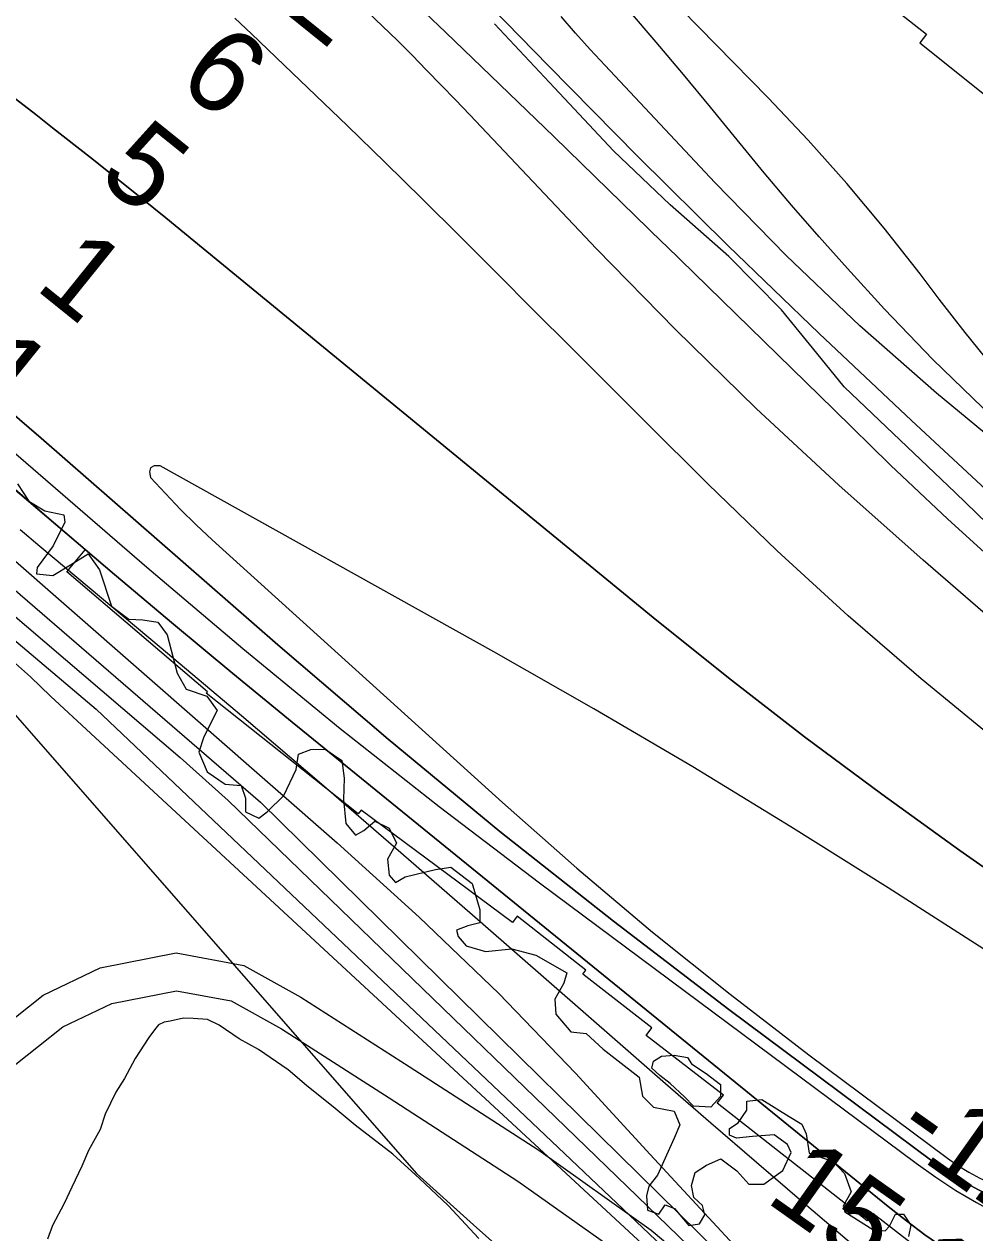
# Model space of a CAD drawing. Extents: x 3180038 to 3217926, y 922069 to 947485.
# Drawn here: x 3205543 to 3206310, y 929045 to 930020 of the extents above; entities that cross this region are included whole.
import ezdxf

# ---------------------------------------------------------------- set-up
doc = ezdxf.new("R2010")
doc.units = 0
for name, color, linetype in [('V-RIVR-EDGE', 7, 'Continuous'), ('V-RIVR-RANG', 7, 'Continuous'), ('V-ROAD-CNTR', 7, 'Continuous'), ('V-RRAP-RVMT', 7, 'Continuous'), ('V-SITE-VEGE', 7, 'Continuous'), ('V-TOPO-DPTH', 7, 'Continuous'), ('V-TOPO-MAJR', 7, 'Continuous'), ('V-TOPO-MINR', 7, 'Continuous'), ('V-TOPO-WATR', 7, 'Continuous')]:
    doc.layers.add(name, color=color, linetype=linetype)

msp = doc.modelspace()

# ---------------------------------------------------------------- linework, layer by layer
at = {"layer": 'V-RIVR-EDGE'}
for points in [[(3207049.33, 929034.22), (3206949.82, 929080.35), (3206885.03, 929118.52), (3206789.83, 929185.28), (3206734.23, 929230.31), (3206667.18, 929282.26), (3206613.21, 929324.01), (3206565.8, 929368.7), (3206507.28, 929423.9), (3206454.65, 929476.13), (3206391.24, 929544.45), (3206345.48, 929592.41), (3206293.83, 929642.35), (3206227.13, 929705.76), (3206204.25, 929727.77), (3206182.36, 929754.7), (3206153.61, 929789.84), (3206111.11, 929832.87), (3206064.02, 929874.61), (3206018.25, 929917.98), (3205970.53, 929968.89), (3205922.16, 930020.46)], [(3205537.17, 929649.37), (3205546.37, 929635.49), (3205559.29, 929627.61), (3205574.52, 929624.34), (3205575.43, 929618.33), (3205566.14, 929599.42), (3205553.17, 929581.9), (3205552.69, 929576.82), (3205565.62, 929575.4), (3205579.96, 929584.14), (3205594.3, 929592.88), (3205603.51, 929579.93), (3205613.14, 929550.81), (3205626.97, 929540.15), (3205638.51, 929539.66), (3205650.51, 929537.78), (3205657.88, 929527.6), (3205666.12, 929496.64), (3205673.47, 929483.69), (3205690.09, 929478.1), (3205698.37, 929466.53), (3205687.7, 929445.32), (3205683.51, 929432.85), (3205690.4, 929417.13), (3205704.69, 929406.94), (3205717.62, 929405.98), (3205721.29, 929395.81), (3205721.27, 929384.73), (3205731.88, 929379.62), (3205738.82, 929384.68), (3205752.24, 929398.04), (3205761.99, 929418.8), (3205763.87, 929431.27), (3205774.04, 929434.94), (3205785.59, 929435.37), (3205798.96, 929426.1), (3205800.77, 929411.78), (3205800.27, 929394.69), (3205802.07, 929375.29), (3205809.9, 929366.03), (3205816.84, 929369.71), (3205825.63, 929377.08), (3205837.16, 929371.51), (3205843.14, 929359.48), (3205835.72, 929346.57)], [(3205835.72, 929346.57), (3205837.07, 929333.63), (3205842.13, 929327.62), (3205850, 929332.22), (3205874.49, 929338.16), (3205886.97, 929339.98), (3205904.02, 929327), (3205910.44, 929305.74), (3205910.41, 929295.12), (3205900.71, 929292.83), (3205891.46, 929289.16), (3205892.83, 929284.08), (3205899.28, 929276.67), (3205914.97, 929272.01), (3205936.23, 929274.27), (3205955.61, 929269.14), (3205980.52, 929254.76), (3205978.19, 929246.45), (3205970.77, 929233.54), (3205971.66, 929221.53), (3205983.63, 929207.18), (3205996.1, 929205.76), (3206009.92, 929193.26), (3206038.97, 929170.56), (3206041.7, 929155.31), (3206050.45, 929146.51), (3206067.07, 929143.24), (3206071.66, 929132.14), (3206067.02, 929121.53), (3206053.55, 929091.54), (3206046.6, 929082.78), (3206044.73, 929074.93), (3206045.63, 929063.38), (3206054.86, 929060.13), (3206059.96, 929067.51), (3206067.34, 929064.72), (3206078.85, 929050.83), (3206087.63, 929052.2), (3206091.81, 929059.57), (3206089.98, 929066.97), (3206083.07, 929073.45), (3206081.24, 929083.16), (3206084.04, 929093.77), (3206093.29, 929099.75), (3206104.85, 929104.81), (3206117.76, 929095.07), (3206127.43, 929084.43), (3206139.44, 929084.4), (3206154.71, 929095.45), (3206161.67, 929109.75), (3206158.46, 929116.22), (3206147.85, 929124.1), (3206130.3, 929122.76), (3206117.36, 929121.4), (3206111.83, 929123.73), (3206111.84, 929129.27), (3206118.78, 929133.87), (3206125.73, 929144.01), (3206125.75, 929151.4), (3206137.76, 929152.76), (3206159.9, 929138.85), (3206170.05, 929132.82), (3206173.72, 929124.96), (3206175.99, 929109.25), (3206195.37, 929102.73), (3206204.59, 929093.01), (3206210.09, 929078.22), (3206203.6, 929066.69), (3206204.97, 929062.07), (3206227.57, 929047.69)], [(3206057.02, 929187.6), (3206067.19, 929188.5), (3206077.8, 929186.62), (3206081.02, 929181.54), (3206093.01, 929173.65), (3206104.54, 929164.85), (3206104.51, 929155.15), (3206096.64, 929146.4), (3206082.79, 929147.35), (3206075.42, 929154.76), (3206063.9, 929165.41), (3206055.6, 929171.9), (3206049.15, 929177.92), (3206050.55, 929183.46)], [(3206050.55, 929183.46), (3206057.02, 929187.6)], [(3206227.57, 929047.69), (3206237.27, 929046.74), (3206240.97, 929050.43), (3206245.61, 929060.12), (3206252.08, 929060.1), (3206258.06, 929051.31), (3206256.19, 929042.08)]]:
    msp.add_lwpolyline(points, dxfattribs=at)
at = {"layer": 'V-ROAD-CNTR'}
for points in [[(3205511.68, 929200.2), (3205557.95, 929236.79), (3205603.9, 929258.82), (3205665.31, 929270.91), (3205719.88, 929260.82), (3205765.77, 929235.29), (3205853.27, 929179.19), (3205957.84, 929111.65), (3206048.58, 929047.16), (3206104.83, 929000.04)], [(3205534.52, 929180.01), (3205573.94, 929211.18), (3205613.43, 929230.12), (3205665.48, 929240.37), (3205709.59, 929232.21), (3205750.37, 929209.53), (3205837.04, 929153.96), (3205941, 929086.81), (3206030.23, 929023.4), (3206085.57, 928977.04)]]:
    msp.add_lwpolyline(points, dxfattribs=at)
at = {"layer": 'V-RRAP-RVMT'}
for points in [[(3206152.42, 930105.29), (3206270.8, 930012.15), (3206265.48, 930005.32), (3206383.43, 929910.71), (3206378.77, 929904.88), (3206490.38, 929815.4), (3206493.29, 929818.78), (3206579.28, 929748.91), (3206700.1, 929679.3), (3206694.14, 929668.41), (3206796.06, 929616.48), (3206801.26, 929626.97), (3206922.68, 929567.01), (3206926.35, 929575.38), (3207069.71, 929513.43)], [(3205995.79, 929256.93), (3205940.48, 929300.54), (3205936.59, 929295.32), (3205814.49, 929385.96), (3205812.24, 929383.24), (3205689.46, 929480.4), (3205690.44, 929481.6), (3205577.03, 929578.45), (3205591.77, 929596.07), (3205477.04, 929693.71), (3205478.03, 929694.86), (3205373.16, 929776.08), (3205362.53, 929762.16), (3205243.34, 929852.16), (3205232.23, 929838.25), (3205113.05, 929929.8), (3205110.1, 929926.27), (3204986.72, 930022.26), (3205007.26, 930048.94)], [(3206284.69, 929016.24), (3206227.56, 929060.68), (3206222.75, 929054.67), (3206101.88, 929149.55), (3206106.89, 929156.23), (3206044.5, 929204.25), (3206049.12, 929210.47), (3205993.31, 929253.75), (3205995.79, 929256.93)]]:
    msp.add_lwpolyline(points, dxfattribs=at)
at = {"layer": 'V-SITE-VEGE'}
for p, q in [((3205651, 929212.82), (3205647.87, 929208.95)), ((3205655.67, 929215.12), (3205651, 929212.82)), ((3205660.34, 929215.87), (3205655.67, 929215.12)), ((3205671.23, 929218.14), (3205660.34, 929215.87)), ((3205679, 929218.1), (3205671.23, 929218.14)), ((3205690.64, 929217.26), (3205679, 929218.1)), ((3205699.94, 929212.55), (3205690.64, 929217.26)), ((3205716.19, 929201.59), (3205699.94, 929212.55)), ((3205643.18, 929202.76), (3205632.21, 929185.72)), ((3205647.87, 929208.95), (3205643.18, 929202.76)), ((3205731.69, 929192.96), (3205716.19, 929201.59)), ((3205632.21, 929185.72), (3205623.58, 929169.46)), ((3205755.68, 929176.52), (3205731.69, 929192.96)), ((3205770.37, 929164.01), (3205755.68, 929176.52)), ((3205623.58, 929169.46), (3205616.53, 929158.62)), ((3205793.58, 929145.24), (3205770.37, 929164.01)), ((3205616.53, 929158.62), (3205607.89, 929140.8)), ((3205809.82, 929131.95), (3205793.58, 929145.24)), ((3205607.89, 929140.8), (3205603.94, 929128.39)), ((3205603.94, 929128.39), (3205594.52, 929111.35)), ((3205839.99, 929108.48), (3205809.82, 929131.95)), ((3205594.52, 929111.35), (3205589.02, 929098.95)), ((3205861.64, 929088.95), (3205839.99, 929108.48)), ((3205589.02, 929098.95), (3205581.16, 929081.9)), ((3205884.83, 929067.07), (3205861.64, 929088.95)), ((3205581.16, 929081.9), (3205574.88, 929068.73)), ((3205574.88, 929068.73), (3205565.46, 929050.91)), ((3205909.54, 929040.53), (3205884.83, 929067.07)), ((3205565.46, 929050.91), (3205561.52, 929040.06))]:
    msp.add_line(p, q, dxfattribs=at)
at = {"layer": 'V-TOPO-DPTH'}
for points in [[(3205828.92, 930127.02), (3205965.67, 929986.53), (3206037.64, 929913.71), (3206110.34, 929841.63), (3206184.13, 929770.67), (3206258.64, 929700.45), (3206513.06, 929464.33), (3206516.73, 929460.93), (3206520.4, 929457.54), (3206524.08, 929454.15), (3206527.77, 929450.76), (3206530.16, 929448.57), (3206532.67, 929446.31), (3206535.23, 929444.1), (3206537.84, 929441.95), (3206540.48, 929439.84), (3206544.91, 929436.4), (3206545.38, 929436.06), (3206546.35, 929435.46), (3206546.86, 929435.2), (3207294.49, 929084.4)], [(3206458.87, 929422.68), (3206267.98, 929587.72), (3206199.97, 929648.3), (3206133.2, 929710.17), (3206068.28, 929773.99), (3206004.59, 929839.11), (3205902.15, 929947), (3205890.59, 929959.11), (3205878.98, 929971.19), (3205867.31, 929983.2), (3205855.59, 929995.17), (3205843.76, 930007.03), (3205831.82, 930018.77), (3205819.71, 930030.34)], [(3206458.87, 929422.68), (3206267.98, 929587.72), (3206199.97, 929648.3), (3206133.2, 929710.17), (3206068.28, 929773.99), (3206004.59, 929839.11), (3205902.15, 929947), (3205890.59, 929959.11), (3205878.98, 929971.19), (3205867.31, 929983.2), (3205855.59, 929995.17), (3205843.76, 930007.03), (3205831.82, 930018.77), (3205819.71, 930030.34)], [(3207038.24, 928959.06), (3206955.33, 929000.55), (3206872.35, 929041.93), (3206434.68, 929259.62), (3206429.94, 929262.11), (3206425.29, 929264.74), (3206420.75, 929267.58), (3206416.3, 929270.55), (3206297.74, 929353.6), (3206234.61, 929398.91), (3206172.19, 929445.16), (3206110.84, 929492.82), (3206050.2, 929541.42), (3205687.09, 929839.32), (3205656.91, 929863.91), (3205626.61, 929888.37), (3205596.15, 929912.61), (3205565.57, 929936.72), (3205552.02, 929947.33), (3205514.33, 929976.3)], [(3205514.33, 929976.3), (3205552.02, 929947.33), (3205565.57, 929936.72), (3205596.15, 929912.61), (3205626.61, 929888.37), (3205656.91, 929863.91), (3205687.09, 929839.32), (3206050.2, 929541.42), (3206110.84, 929492.82), (3206172.19, 929445.16), (3206234.61, 929398.91), (3206297.74, 929353.6), (3206416.3, 929270.55), (3206420.75, 929267.58), (3206425.29, 929264.74), (3206429.94, 929262.11), (3206434.68, 929259.62), (3206872.35, 929041.93), (3206955.33, 929000.55), (3207038.24, 928959.06)], [(3205529.27, 929709.71), (3205556.29, 929686.27), (3205747.33, 929519.36), (3205836.33, 929443.4), (3205926.46, 929368.85), (3206018.3, 929296.4), (3206111.27, 929225.36), (3206275.09, 929103.16), (3206287.25, 929094.7), (3206299.76, 929086.83), (3206312.77, 929079.81), (3206326.11, 929073.37), (3207025.37, 928764.64)], [(3207025.37, 928764.64), (3206326.11, 929073.37), (3206312.77, 929079.81), (3206299.76, 929086.83), (3206287.25, 929094.7), (3206275.09, 929103.16), (3206111.27, 929225.36), (3206018.3, 929296.4), (3205926.46, 929368.85), (3205836.33, 929443.4), (3205747.33, 929519.36), (3205556.29, 929686.27), (3205529.27, 929709.71)], [(3205498.84, 929676.09), (3205568.12, 929616.55), (3205615.45, 929576.22), (3205662.99, 929536.15), (3205710.87, 929496.48), (3205758.97, 929457.07), (3206239.93, 929066.29), (3206254.58, 929054.76), (3206269.46, 929043.56), (3206284.68, 929032.82), (3206300.13, 929022.41), (3206316.01, 929012.72), (3206332.23, 929003.67), (3206348.96, 928995.61), (3206366.02, 928988.18), (3207290.17, 928618.25)], [(3207290.17, 928618.25), (3206366.02, 928988.18), (3206348.96, 928995.61), (3206332.23, 929003.67), (3206316.01, 929012.72), (3206300.13, 929022.41), (3206284.68, 929032.82), (3206269.46, 929043.56), (3206254.58, 929054.76), (3206239.93, 929066.29), (3205758.97, 929457.07), (3205710.87, 929496.48), (3205662.99, 929536.15), (3205615.45, 929576.22), (3205568.12, 929616.55), (3205498.84, 929676.09)], [(3205472.66, 929641.75), (3205795.32, 929359.76), (3205861.34, 929299.75), (3205925.71, 929238.08), (3205987.61, 929173.94), (3206047.88, 929108.15), (3206199.58, 928944.47), (3206200.58, 928943.94), (3206201.61, 928943.47), (3206228.7, 928932.33), (3206243.34, 928926.41), (3206258.02, 928920.62), (3206272.76, 928915), (3206287.56, 928909.49), (3207304.03, 928538.33), (3207310.13, 928536.47), (3207316.31, 928535.08), (3207322.6, 928534.38), (3207328.97, 928534.13), (3207552.04, 928537.9), (3207632.46, 928551.32), (3207691.78, 928547.37), (3207782.73, 928527.59), (3207879.62, 928470.25)]]:
    msp.add_lwpolyline(points, dxfattribs=at)
at = {"layer": 'V-TOPO-MAJR'}
for points in [[(3207046.99, 929310.04), (3206610.86, 929494.68), (3206602.02, 929498.84), (3206593.43, 929503.44), (3206585.24, 929508.69), (3206577.3, 929514.39), (3206467.24, 929600.11), (3206440.93, 929621.77), (3206415.46, 929644.34), (3206391.25, 929668.27), (3206367.89, 929693.09), (3206345.47, 929718.84), (3206323.47, 929744.93), (3206302.07, 929771.53), (3206281.08, 929798.47), (3206265.57, 929818.86), (3206236.47, 929855.67), (3206206.48, 929891.72), (3206175.16, 929926.61), (3206142.96, 929960.74), (3205890.81, 930218.17)], [(3205444.92, 929599.09), (3205600.84, 929467.46), (3206157.27, 928939.51), (3206170.21, 928930.42), (3206183.56, 928922.06), (3206197.54, 928914.79), (3206211.92, 928908.23), (3206769.95, 928680.31), (3206858.21, 928646.04), (3206947.18, 928613.83), (3207037.22, 928584.73), (3207127.96, 928557.7), (3207271.41, 928517.66), (3207291.04, 928512.57), (3207310.77, 928507.97), (3207330.66, 928504.09), (3207350.66, 928500.7), (3207437.05, 928487.68), (3207474.88, 928481.85), (3207508.31, 928476.55)]]:
    msp.add_lwpolyline(points, dxfattribs=at)
at = {"layer": 'V-TOPO-MINR'}
for points in [[(3207294.49, 929084.4), (3206546.86, 929435.2), (3206546.35, 929435.46), (3206545.38, 929436.06), (3206544.91, 929436.4), (3206540.48, 929439.84), (3206537.84, 929441.95), (3206535.23, 929444.1), (3206532.67, 929446.31), (3206530.16, 929448.57), (3206527.77, 929450.76), (3206524.08, 929454.15), (3206520.4, 929457.54), (3206516.73, 929460.93), (3206513.06, 929464.33), (3206258.64, 929700.45), (3206184.13, 929770.67), (3206110.34, 929841.63), (3206037.64, 929913.71), (3205965.67, 929986.53), (3205828.92, 930127.02)], [(3206335.02, 929578.2), (3206287.9, 929620.81), (3206241.75, 929664.51), (3206240.89, 929665.35), (3206195.86, 929709.43), (3206150.81, 929753.49), (3206105.72, 929797.5), (3206060.6, 929841.48), (3206057.56, 929844.44), (3206013.9, 929886.88), (3205970.17, 929929.27), (3205926.37, 929971.56), (3205882.5, 930013.8), (3205833.44, 930060.95)], [(3207092.37, 929264.79), (3206614.11, 929481.54), (3206600.75, 929488.17), (3206587.76, 929495.41), (3206575.3, 929503.55), (3206563.22, 929512.29), (3206402.03, 929637.83), (3206358.52, 929673.52), (3206316.28, 929710.61), (3206275.98, 929749.79), (3206236.96, 929790.35), (3206207.01, 929823.11), (3206184.18, 929848.56), (3206161.68, 929874.29), (3206139.68, 929900.45), (3206118, 929926.88), (3206096.41, 929953.4), (3206074.62, 929979.75), (3206052.52, 930005.84), (3206030.22, 930031.76)], [(3206326.67, 929442.52), (3206266.56, 929491.99), (3206207.6, 929542.75), (3206150.36, 929595.44), (3206094.27, 929649.43), (3206043.83, 929699.62), (3206013.85, 929729.5), (3205983.9, 929759.42), (3205953.99, 929789.38), (3205924.11, 929819.37), (3205894.17, 929849.29), (3205864.1, 929879.08), (3205833.83, 929908.68), (3205803.44, 929938.15), (3205752.54, 929987.2), (3205739.3, 929999.87), (3205726.01, 930012.48), (3205712.63, 930025)], [(3207403.28, 929114.38), (3206958.39, 929289.79), (3206892.93, 929317.27), (3206828.36, 929346.6), (3206765.13, 929378.71), (3206702.79, 929412.68), (3206616.55, 929462.14), (3206598.27, 929473.17), (3206580.33, 929484.71), (3206562.92, 929497.03), (3206545.85, 929509.87), (3206342.31, 929670.16), (3206278.8, 929722.54), (3206216.96, 929776.75), (3206157.63, 929833.7), (3206099.98, 929892.47), (3206011.37, 929986.98), (3205999.39, 929999.96), (3205987.54, 930013.06), (3205975.89, 930026.34)], [(3207038.24, 928959.06), (3206955.33, 929000.55), (3206872.35, 929041.93), (3206434.68, 929259.62), (3206429.94, 929262.11), (3206425.29, 929264.74), (3206420.75, 929267.58), (3206416.3, 929270.55), (3206297.74, 929353.6), (3206234.61, 929398.91), (3206172.19, 929445.16), (3206110.84, 929492.82), (3206050.2, 929541.42), (3205687.09, 929839.32), (3205656.91, 929863.91), (3205626.61, 929888.37), (3205596.15, 929912.61), (3205565.57, 929936.72), (3205552.02, 929947.33), (3205514.33, 929976.3)], [(3207038.24, 928959.06), (3206955.33, 929000.55), (3206872.35, 929041.93), (3206434.68, 929259.62), (3206429.94, 929262.11), (3206425.29, 929264.74), (3206420.75, 929267.58), (3206416.3, 929270.55), (3206297.74, 929353.6), (3206234.61, 929398.91), (3206172.19, 929445.16), (3206110.84, 929492.82), (3206050.2, 929541.42), (3205687.09, 929839.32), (3205656.91, 929863.91), (3205626.61, 929888.37), (3205596.15, 929912.61), (3205565.57, 929936.72), (3205552.02, 929947.33), (3205514.33, 929976.3)], [(3205529.27, 929709.71), (3205556.29, 929686.27), (3205747.33, 929519.36), (3205836.33, 929443.4), (3205926.46, 929368.85), (3206018.3, 929296.4), (3206111.27, 929225.36), (3206275.09, 929103.16), (3206287.25, 929094.7), (3206299.76, 929086.83), (3206312.77, 929079.81), (3206326.11, 929073.37), (3207025.37, 928764.64)], [(3205529.27, 929709.71), (3205556.29, 929686.27), (3205747.33, 929519.36), (3205836.33, 929443.4), (3205926.46, 929368.85), (3206018.3, 929296.4), (3206111.27, 929225.36), (3206275.09, 929103.16), (3206287.25, 929094.7), (3206299.76, 929086.83), (3206312.77, 929079.81), (3206326.11, 929073.37), (3207025.37, 928764.64)], [(3205530.01, 929678.83), (3205641.64, 929582.1), (3205719.18, 929516.4), (3205797.68, 929451.87), (3205877.59, 929389.1), (3205958.44, 929327.5), (3206262.54, 929101.13), (3206278.36, 929089.94), (3206294.52, 929079.3), (3206311.18, 929069.45), (3206328.17, 929060.15), (3206487.62, 928977.86), (3206585.27, 928929.3), (3206683.82, 928882.74), (3206783.73, 928839.16), (3206884.55, 928797.58), (3207310.72, 928629.23)], [(3206082.22, 929421), (3206002.22, 929467.88), (3205921.63, 929513.77), (3205652.23, 929663.91), (3205647.58, 929663.8), (3205644.52, 929662.41), (3205643.81, 929659.12), (3205644.69, 929654.56), (3205656.63, 929641.46), (3205668.85, 929628.64), (3205681.5, 929616.25), (3205694.44, 929604.13), (3205928.51, 929392.29), (3205988.65, 929339.38), (3206049.74, 929287.63), (3206112.27, 929237.62), (3206175.75, 929188.77), (3206287.62, 929105.17), (3206296.08, 929099.32), (3206304.78, 929093.91), (3206313.86, 929089.15), (3206323.18, 929084.83), (3206738.06, 928910.74)], [(3205472.66, 929641.75), (3205795.32, 929359.76), (3205861.34, 929299.75), (3205925.71, 929238.08), (3205987.61, 929173.94), (3206047.88, 929108.15), (3206199.58, 928944.47), (3206200.58, 928943.94), (3206201.61, 928943.47), (3206228.7, 928932.33), (3206243.34, 928926.41), (3206258.02, 928920.62), (3206272.76, 928915), (3206287.56, 928909.49), (3207304.03, 928538.33), (3207310.13, 928536.47), (3207316.31, 928535.08), (3207322.6, 928534.38), (3207328.97, 928534.13), (3207552.04, 928537.9), (3207632.46, 928551.32), (3207691.78, 928547.37), (3207782.73, 928527.59), (3207879.62, 928470.25)], [(3205539.42, 929612.67), (3205555.39, 929599.22), (3205653.25, 929517.05), (3205717.99, 929462.34), (3205782.5, 929407.37), (3205846.67, 929351.99), (3205910.61, 929296.34), (3206023.57, 929197.41), (3206060.11, 929165.53), (3206096.73, 929133.73), (3206133.46, 929102.07), (3206170.27, 929070.49), (3206224.98, 929023.74), (3206234.77, 929016.05), (3206244.94, 929008.92), (3206255.65, 929002.66), (3206266.73, 928996.97), (3206810.34, 928745.63), (3206893.52, 928708.32), (3206977.24, 928672.29)], [(3205489.71, 929602.9), (3205733.39, 929392.56), (3206199.56, 928934.22), (3206205.05, 928931.71), (3206345.32, 928874.16), (3206421.29, 928843.7), (3206497.57, 928814.05), (3206574.31, 928785.61), (3206651.36, 928757.99), (3207294.89, 928533.01), (3207304.79, 928530.1), (3207314.81, 928527.85), (3207325, 928526.62), (3207335.3, 928526.06), (3207534.32, 928525.25)], [(3205466.44, 929600.98), (3205668.44, 929428.61), (3205707.16, 929393.87), (3206186, 928930.73), (3206456.85, 928818.31), (3206591.75, 928764.87), (3206727.4, 928713.5), (3206864.19, 928665.23), (3207001.73, 928619.01), (3207285.59, 928527.22), (3207299.35, 928523.35), (3207313.25, 928520.2), (3207327.35, 928518.13), (3207341.59, 928516.79), (3207534.96, 928506.03)], [(3205530.86, 929508.75), (3205547.75, 929493.74), (3205563.99, 929478.09), (3206160.74, 928925.54), (3206178.23, 928914.6), (3206196.53, 928905.08), (3206215.37, 928896.51), (3207087.37, 928541.08), (3207122.64, 928527.43), (3207158.19, 928514.62), (3207194.17, 928503.07), (3207230.43, 928492.36), (3207267.94, 928482), (3207285.72, 928477.32), (3207303.56, 928472.94), (3207321.51, 928469.01), (3207339.53, 928465.37), (3207357.55, 928461.71), (3207375.48, 928457.72), (3207393.3, 928453.23), (3207411.04, 928448.42), (3207479.43, 928428.83)], [(3205504.74, 929497.67), (3205859.31, 929092.91), (3205905.25, 929051.49), (3205951.52, 929010.44), (3206000.25, 928967.74), (3206022.58, 928948.54), (3206045.15, 928929.61), (3206068.07, 928911.12), (3206091.23, 928892.91), (3206130.58, 928862.56), (3206134.33, 928859.91), (3206138.21, 928857.49), (3206142.28, 928855.4), (3206146.48, 928853.53), (3206225.31, 928822.33), (3206269.09, 928805.22), (3206312.96, 928788.37), (3206356.98, 928771.9), (3206401.1, 928755.68), (3207241.88, 928450.75)], [(3207347.47, 928765.49), (3206709.38, 929061.91), (3206656.33, 929087.15), (3206603.6, 929113.02), (3206551.36, 929139.85), (3206499.44, 929167.33), (3206449.8, 929194.18), (3206423.11, 929209), (3206396.65, 929224.21), (3206370.54, 929240.01), (3206344.65, 929256.19), (3206239.88, 929323.34), (3206161.34, 929372.66), (3206082.22, 929421)]]:
    msp.add_lwpolyline(points, dxfattribs=at)
at = {"layer": 'V-TOPO-WATR'}
for points in [[(3206458.87, 929422.68), (3206267.98, 929587.72), (3206199.97, 929648.3), (3206133.2, 929710.17), (3206068.28, 929773.99), (3206004.59, 929839.11), (3205902.15, 929947), (3205890.59, 929959.11), (3205878.98, 929971.19), (3205867.31, 929983.2), (3205855.59, 929995.17), (3205843.76, 930007.03), (3205831.82, 930018.77), (3205819.71, 930030.34)], [(3205498.84, 929676.09), (3205568.12, 929616.55), (3205615.45, 929576.22), (3205662.99, 929536.15), (3205710.87, 929496.48), (3205758.97, 929457.07), (3206239.93, 929066.29), (3206254.58, 929054.76), (3206269.46, 929043.56), (3206284.68, 929032.82), (3206300.13, 929022.41), (3206316.01, 929012.72), (3206332.23, 929003.67), (3206348.96, 928995.61), (3206366.02, 928988.18), (3207290.17, 928618.25)]]:
    msp.add_lwpolyline(points, dxfattribs=at)

# ---------------------------------------------------------------- texts
at = {"layer": 'V-RIVR-RANG'}
for s, rotation, p in [('12', 321.15833, (3205712.91, 930061.62)), ('6', 321.15833, (3205664.36, 929972.33)), ('5', 321.15833, (3205600.61, 929895.28)), ('1', 321.15833, (3205550.21, 929807.47)), ('-1', 321.15833, (3205467.14, 929745.97)), ('-12', 324.67833, (3206241.79, 929121.24)), ('15.1', 324.67833, (3206139.63, 929071.07))]:
    msp.add_text(s, height=67, rotation=rotation, dxfattribs=at).set_placement(p)

doc.saveas('drawing.dxf')
